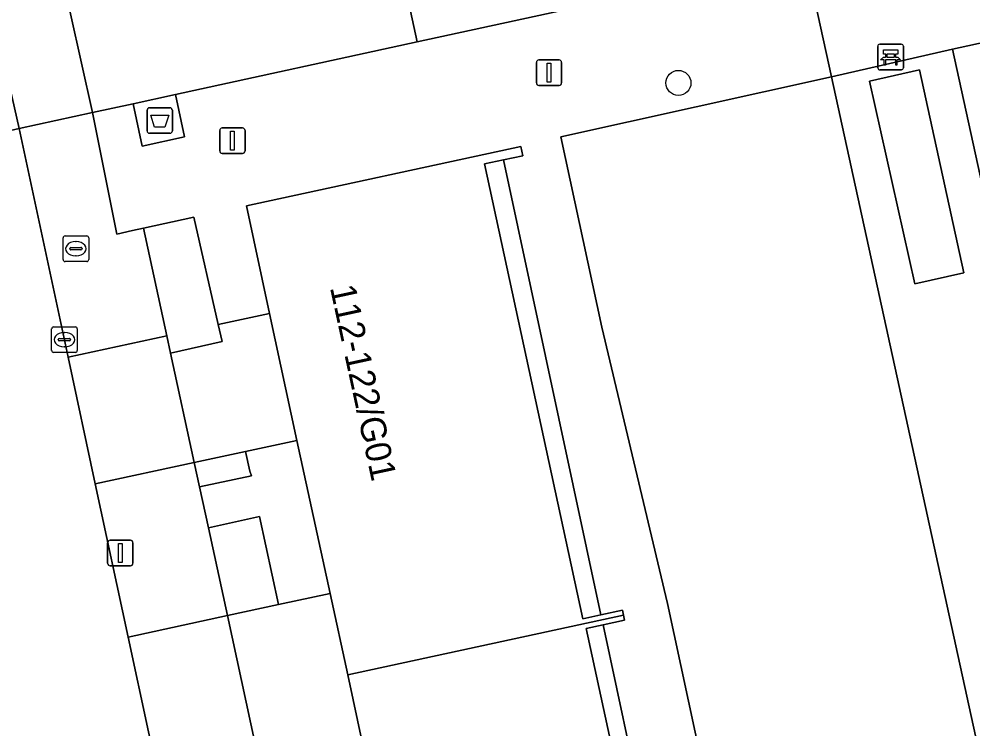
# Model space of a CAD drawing. Extents: x 160030 to 160839, y 385325 to 386450.
# Drawn here: x 160607.31 to 160644.66, y 386126.13 to 386153.91 of the extents above; entities that cross this region are included whole.
import ezdxf

# ---------------------------------------------------------------- set-up
doc = ezdxf.new("R2010")
doc.units = 0
for name, color, linetype in [('IMGEO_Afval_apart_plaats', 7, 'Continuous'), ('IMGEO_Bank', 7, 'Continuous'), ('IMGEO_Boom', 7, 'Continuous'), ('IMGEO_Brandkraan', 7, 'Continuous'), ('IMGEO_Grasland_overig', 7, 'Continuous'), ('IMGEO_Groenvoorziening', 7, 'Continuous'), ('IMGEO_Haag', 7, 'Continuous'), ('IMGEO_Kolk', 7, 'Continuous'), ('IMGEO_Lichtmast', 7, 'Continuous'), ('IMGEO_Pand', 7, 'Continuous'), ('IMGEO_Pand_nummerreeks', 7, 'Continuous'), ('IMGEO_Rijbaan_lokaal_open', 7, 'Continuous'), ('IMGEO_Voetpad_gesloten', 7, 'Continuous'), ('IMGEO_Voetpad_halfverhard', 7, 'Continuous'), ('IMGEO_Voetpad_open', 7, 'Continuous')]:
    doc.layers.add(name, color=color, linetype=linetype)

msp = doc.modelspace()

# ---------------------------------------------------------------- linework, layer by layer
at = {"layer": 'IMGEO_Afval_apart_plaats'}
for p, q in [((160612.423, 386150.438), (160613.213, 386150.438)), ((160613.213, 386150.438), (160612.423, 386150.438)), ((160612.323, 386149.538), (160612.323, 386150.338)), ((160612.323, 386150.338), (160612.323, 386149.538)), ((160613.313, 386150.338), (160613.313, 386149.538)), ((160613.313, 386149.538), (160613.313, 386150.338)), ((160613.213, 386149.438), (160612.423, 386149.438)), ((160612.423, 386149.438), (160613.213, 386149.438))]:
    msp.add_line(p, q, dxfattribs=at)
msp.add_lwpolyline([(160612.466, 386150.152), (160613.17, 386150.152), (160613.021, 386149.682), (160612.615, 386149.682), (160612.466, 386150.152)], dxfattribs=at)
for centre, start, end in [((160612.423, 386150.338), 90, 180), ((160612.423, 386150.338), 90, 180), ((160613.213, 386150.338), 0, 90), ((160613.213, 386150.338), 360, 90), ((160612.423, 386149.538), 180, 270), ((160612.423, 386149.538), 180, 270), ((160613.213, 386149.538), 270, 0), ((160613.213, 386149.538), 270, 0)]:
    msp.add_arc(centre, 0.1, start, end, dxfattribs=at)
at = {"layer": 'IMGEO_Bank'}
for p, q in [((160640.932, 386151.997), (160640.932, 386152.838)), ((160640.932, 386152.838), (160640.932, 386151.997)), ((160641.007, 386152.922), (160641.848, 386152.922)), ((160641.848, 386152.922), (160641.007, 386152.922)), ((160641.932, 386152.847), (160641.932, 386152.006)), ((160641.932, 386152.006), (160641.932, 386152.847)), ((160641.629, 386152.32), (160641.236, 386152.32)), ((160641.241, 386152.428), (160641.241, 386152.534)), ((160641.285, 386152.534), (160641.285, 386152.428)), ((160641.573, 386152.54), (160641.291, 386152.54)), ((160641.291, 386152.422), (160641.573, 386152.422)), ((160641.579, 386152.428), (160641.579, 386152.534)), ((160641.623, 386152.534), (160641.623, 386152.428)), ((160641.857, 386151.922), (160641.016, 386151.922)), ((160641.016, 386151.922), (160641.857, 386151.922))]:
    msp.add_line(p, q, dxfattribs=at)
for points in [[(160641.235, 386152.54), (160641.149, 386152.54), (160641.149, 386152.701), (160641.712, 386152.701), (160641.712, 386152.54), (160641.629, 386152.54)], [(160641.179, 386152.32), (160641.037, 386152.32), (160641.149, 386152.422), (160641.235, 386152.422)], [(160641.229, 386152.313), (160641.229, 386152.106), (160641.186, 386152.106), (160641.186, 386152.313)], [(160641.629, 386152.422), (160641.712, 386152.422), (160641.824, 386152.32), (160641.685, 386152.32)], [(160641.679, 386152.313), (160641.679, 386152.106), (160641.635, 386152.106), (160641.635, 386152.313)]]:
    msp.add_lwpolyline(points, dxfattribs=at)
for centre, radius, start, end in [((160641.01, 386152.844), 0.0779, 92.4484, 184.2845), ((160641.01, 386152.844), 0.0779, 92.4484, 184.2845), ((160641.854, 386152.844), 0.0779, 2.4484, 94.2845), ((160641.854, 386152.844), 0.0779, 2.4484, 94.2845), ((160641.179, 386152.313), 0.00671, 2.8957, 87.1043), ((160641.236, 386152.313), 0.00671, 92.8957, 177.1043), ((160641.234, 386152.533), 0.00671, 2.8957, 87.1043), ((160641.234, 386152.429), 0.00671, 272.8957, 357.1043), ((160641.291, 386152.533), 0.00671, 92.8957, 177.1043), ((160641.291, 386152.429), 0.00671, 182.8957, 267.1043), ((160641.573, 386152.533), 0.00671, 2.8957, 87.1043), ((160641.573, 386152.429), 0.00671, 272.8957, 357.1043), ((160641.63, 386152.533), 0.00671, 92.8957, 177.1043), ((160641.63, 386152.429), 0.00671, 182.8957, 267.1043), ((160641.628, 386152.313), 0.00671, 2.8957, 87.1043), ((160641.685, 386152.313), 0.00671, 92.8957, 177.1043), ((160641.01, 386152), 0.0779, 182.4484, 274.2845), ((160641.01, 386152), 0.0779, 182.4484, 274.2845), ((160641.854, 386152), 0.0779, 272.4484, 4.2845), ((160641.854, 386152), 0.0779, 272.4484, 4.2845)]:
    msp.add_arc(centre, radius, start, end, dxfattribs=at)
at = {"layer": 'IMGEO_Boom'}
msp.add_circle((160633.127, 386151.412), 0.489, dxfattribs=at)
at = {"layer": 'IMGEO_Brandkraan'}
for p, q in [((160609.036, 386144.496), (160609.036, 386145.348)), ((160609.111, 386145.422), (160609.963, 386145.422)), ((160609.524, 386145.202), (160609.549, 386145.202)), ((160610.037, 386145.348), (160610.037, 386144.496)), ((160609.295, 386144.916), (160609.295, 386144.928)), ((160609.733, 386144.879), (160609.335, 386144.879)), ((160609.338, 386144.965), (160609.736, 386144.965)), ((160609.779, 386144.928), (160609.779, 386144.916)), ((160609.963, 386144.422), (160609.111, 386144.422)), ((160609.547, 386144.642), (160609.522, 386144.642))]:
    msp.add_line(p, q, dxfattribs=at)
for points in [[(160609.036, 386144.496), (160609.036, 386145.348)], [(160609.111, 386145.422), (160609.963, 386145.422)], [(160610.037, 386145.348), (160610.037, 386144.496)], [(160609.963, 386144.422), (160609.111, 386144.422)]]:
    msp.add_lwpolyline(points, dxfattribs=at)
for centre, radius, start, end in [((160609.113, 386145.346), 0.0765, 91.552, 178.448), ((160609.113, 386145.346), 0.0765, 91.552, 178.448), ((160609.961, 386145.346), 0.0765, 1.552, 88.448), ((160609.961, 386145.346), 0.0765, 1.552, 88.448), ((160609.335, 386144.925), 0.0403, 85.8775, 175.7526), ((160609.332, 386144.915), 0.0366, 178.938, 274.7102), ((160609.736, 386144.922), 0.043, 264.8664, 352.4533), ((160609.74, 386144.927), 0.0386, 1.7309, 96.639), ((160609.113, 386144.498), 0.0765, 181.552, 268.448), ((160609.113, 386144.498), 0.0765, 181.552, 268.448), ((160609.961, 386144.498), 0.0765, 271.552, 358.448), ((160609.961, 386144.498), 0.0765, 271.552, 358.448)]:
    msp.add_arc(centre, radius, start, end, dxfattribs=at)
for centre, major_axis, ratio, start_param, end_param in [((160609.523, 386144.922), (-0.387, 0.002), 0.722429, 4.712389, 7.853982), ((160609.548, 386144.922), (-0.39, 0.002), 0.717154, 1.570796, 4.712389)]:
    msp.add_ellipse(centre, major_axis=major_axis, ratio=ratio, start_param=start_param, end_param=end_param, dxfattribs=at)
at = {"layer": 'IMGEO_Grasland_overig'}
for points in [[(160626.278, 386148.398), (160625.537, 386148.238), (160629.383, 386130.439), (160630.091, 386130.592)], [(160630.173, 386130.204), (160629.519, 386130.063), (160633.306, 386112.538), (160633.927, 386112.672)]]:
    msp.add_lwpolyline(points, close=True, dxfattribs=at)
at = {"layer": 'IMGEO_Groenvoorziening'}
for points in [[(160650.152, 386145.33), (160649.279, 386145.134), (160647.393, 386153.501), (160643.86, 386152.729), (160659.685, 386080.38), (160663.222, 386081.117), (160661.366, 386089.2), (160662.327, 386089.421), (160661.808, 386091.806), (160660.801, 386091.595), (160657.45, 386107.664), (160658.321, 386107.845), (160657.862, 386109.956), (160657.033, 386109.772), (160649.66, 386142.998), (160650.63, 386143.213)], [(160644.303, 386143.977), (160642.566, 386151.929), (160640.612, 386151.474), (160642.377, 386143.547)], [(160654.916, 386079.348), (160639.117, 386151.654), (160628.523, 386149.305), (160630.133, 386141.856), (160632.697, 386131.034), (160644.316, 386077.041)], [(160614.153, 386146.151), (160612.186, 386145.727), (160613.098, 386141.515), (160613.246, 386140.83), (160615.26, 386141.288), (160615.109, 386141.95)], [(160616.181, 386136.987), (160614.172, 386136.553), (160614.378, 386135.604), (160616.407, 386136.034), (160616.347, 386136.216)], [(160615.469, 386130.564), (160617.474, 386130.996), (160616.731, 386134.437), (160614.724, 386134.004)]]:
    msp.add_lwpolyline(points, close=True, dxfattribs=at)
at = {"layer": 'IMGEO_Haag'}
for points in [[(160644.303, 386143.977), (160642.566, 386151.929), (160640.612, 386151.474), (160642.377, 386143.547)], [(160614.153, 386146.151), (160612.186, 386145.727), (160613.098, 386141.515), (160613.246, 386140.83), (160615.26, 386141.288), (160615.109, 386141.95)], [(160616.181, 386136.987), (160614.172, 386136.553), (160614.378, 386135.604), (160616.407, 386136.034), (160616.347, 386136.216)], [(160615.469, 386130.564), (160617.474, 386130.996), (160616.731, 386134.437), (160614.724, 386134.004)]]:
    msp.add_lwpolyline(points, close=True, dxfattribs=at)
at = {"layer": 'IMGEO_Kolk'}
for p, q in [((160608.588, 386140.936), (160608.588, 386141.788)), ((160608.663, 386141.862), (160609.515, 386141.862)), ((160609.589, 386141.788), (160609.589, 386140.936)), ((160609.076, 386141.642), (160609.101, 386141.642)), ((160608.847, 386141.356), (160608.847, 386141.368)), ((160609.285, 386141.319), (160608.887, 386141.319)), ((160608.89, 386141.405), (160609.288, 386141.405)), ((160609.099, 386141.082), (160609.074, 386141.082)), ((160609.331, 386141.368), (160609.331, 386141.356)), ((160609.515, 386140.862), (160608.663, 386140.862))]:
    msp.add_line(p, q, dxfattribs=at)
for points in [[(160608.588, 386140.936), (160608.588, 386141.788)], [(160608.663, 386141.862), (160609.515, 386141.862)], [(160609.589, 386141.788), (160609.589, 386140.936)], [(160609.515, 386140.862), (160608.663, 386140.862)]]:
    msp.add_lwpolyline(points, dxfattribs=at)
for centre, radius, start, end in [((160608.665, 386141.786), 0.0765, 91.552, 178.448), ((160608.665, 386141.786), 0.0765, 91.552, 178.448), ((160609.513, 386141.786), 0.0765, 1.552, 88.448), ((160609.513, 386141.786), 0.0765, 1.552, 88.448), ((160608.887, 386141.365), 0.0403, 85.8775, 175.7526), ((160608.884, 386141.355), 0.0366, 178.938, 274.7102), ((160609.288, 386141.362), 0.043, 264.8664, 352.4533), ((160609.292, 386141.367), 0.0386, 1.7309, 96.639), ((160608.665, 386140.938), 0.0765, 181.552, 268.448), ((160608.665, 386140.938), 0.0765, 181.552, 268.448), ((160609.513, 386140.938), 0.0765, 271.552, 358.448), ((160609.513, 386140.938), 0.0765, 271.552, 358.448)]:
    msp.add_arc(centre, radius, start, end, dxfattribs=at)
for centre, major_axis, ratio, start_param, end_param in [((160609.075, 386141.362), (-0.387, 0.002), 0.722429, 4.712389, 7.853982), ((160609.1, 386141.362), (-0.39, 0.002), 0.717154, 1.570796, 4.712389)]:
    msp.add_ellipse(centre, major_axis=major_axis, ratio=ratio, start_param=start_param, end_param=end_param, dxfattribs=at)
at = {"layer": 'IMGEO_Lichtmast'}
for p, q in [((160627.663, 386152.311), (160628.453, 386152.311)), ((160628.453, 386152.311), (160627.663, 386152.311)), ((160627.563, 386151.411), (160627.563, 386152.211)), ((160627.563, 386152.211), (160627.563, 386151.411)), ((160628.553, 386152.211), (160628.553, 386151.411)), ((160628.553, 386151.411), (160628.553, 386152.211)), ((160628.453, 386151.311), (160627.663, 386151.311)), ((160627.663, 386151.311), (160628.453, 386151.311)), ((160615.268, 386149.648), (160616.058, 386149.648)), ((160616.058, 386149.648), (160615.268, 386149.648)), ((160615.168, 386148.748), (160615.168, 386149.548)), ((160615.168, 386149.548), (160615.168, 386148.748)), ((160616.158, 386149.548), (160616.158, 386148.748)), ((160616.158, 386148.748), (160616.158, 386149.548)), ((160616.058, 386148.648), (160615.268, 386148.648)), ((160615.268, 386148.648), (160616.058, 386148.648)), ((160610.779, 386132.614), (160610.779, 386133.414)), ((160610.779, 386133.414), (160610.779, 386132.614)), ((160610.879, 386133.514), (160611.669, 386133.514)), ((160611.669, 386133.514), (160610.879, 386133.514)), ((160611.769, 386133.414), (160611.769, 386132.614)), ((160611.769, 386132.614), (160611.769, 386133.414)), ((160611.669, 386132.514), (160610.879, 386132.514)), ((160610.879, 386132.514), (160611.669, 386132.514))]:
    msp.add_line(p, q, dxfattribs=at)
for points in [[(160627.983, 386152.186), (160628.133, 386152.186), (160628.133, 386151.436), (160627.983, 386151.436), (160627.983, 386152.186)], [(160615.588, 386149.523), (160615.738, 386149.523), (160615.738, 386148.773), (160615.588, 386148.773), (160615.588, 386149.523)], [(160611.199, 386133.389), (160611.349, 386133.389), (160611.349, 386132.639), (160611.199, 386132.639), (160611.199, 386133.389)]]:
    msp.add_lwpolyline(points, dxfattribs=at)
for centre, start, end in [((160627.663, 386152.211), 90, 180), ((160627.663, 386152.211), 90, 180), ((160628.453, 386152.211), 0, 90), ((160628.453, 386152.211), 360, 90), ((160627.663, 386151.411), 180, 270), ((160627.663, 386151.411), 180, 270), ((160628.453, 386151.411), 270, 0), ((160628.453, 386151.411), 270, 0), ((160615.268, 386149.548), 90, 180), ((160615.268, 386149.548), 90, 180), ((160616.058, 386149.548), 0, 90), ((160616.058, 386149.548), 360, 90), ((160615.268, 386148.748), 180, 270), ((160615.268, 386148.748), 180, 270), ((160616.058, 386148.748), 270, 0), ((160616.058, 386148.748), 270, 0), ((160610.879, 386133.414), 90, 180), ((160610.879, 386133.414), 90, 180), ((160611.669, 386133.414), 0, 90), ((160611.669, 386133.414), 360, 90), ((160610.879, 386132.614), 180, 270), ((160610.879, 386132.614), 180, 270), ((160611.669, 386132.614), 270, 0), ((160611.669, 386132.614), 270, 0)]:
    msp.add_arc(centre, 0.1, start, end, dxfattribs=at)
at = {"layer": 'IMGEO_Pand'}
for points in [[(160632.824, 386155.494), (160632.047, 386155.325), (160628.213, 386172.93), (160628.976, 386173.097), (160629.867, 386173.291), (160629.833, 386173.449), (160618.968, 386171.083), (160622.902, 386153.019), (160633.802, 386155.393), (160633.737, 386155.693)], [(160617.119, 386142.384), (160618.186, 386137.42), (160619.485, 386131.43), (160620.177, 386128.239), (160630.974, 386130.58), (160630.932, 386130.774), (160630.091, 386130.592), (160629.383, 386130.439), (160625.537, 386148.238), (160626.278, 386148.398), (160627.035, 386148.561), (160626.958, 386148.918), (160616.213, 386146.596)], [(160633.927, 386112.672), (160633.306, 386112.538), (160629.519, 386130.063), (160630.173, 386130.204), (160631.016, 386130.386), (160630.974, 386130.58), (160620.177, 386128.239), (160620.772, 386125.493), (160622.045, 386119.619), (160623.061, 386114.933), (160624.048, 386110.378), (160634.87, 386112.723), (160634.838, 386112.869)]]:
    msp.add_lwpolyline(points, close=True, dxfattribs=at)
at = {"layer": 'IMGEO_Rijbaan_lokaal_open'}
for points in [[(160587.887, 386205.804), (160591.391, 386189.201), (160591.974, 386185.716), (160592.22, 386184.577), (160595.033, 386171.539), (160595.556, 386169.252), (160600.407, 386148.041), (160607.319, 386149.625), (160605.549, 386157.377), (160600.927, 386178.597), (160599.317, 386186.036), (160594.905, 386206.394)], [(160620.748, 386087.617), (160619.371, 386093.947), (160618.09, 386099.837), (160617.151, 386104.287), (160616.154, 386109.013), (160615.215, 386113.238), (160614.174, 386117.919), (160612.869, 386123.787), (160612.375, 386126.008), (160611.579, 386129.724), (160610.297, 386135.716), (160609.234, 386140.682), (160607.319, 386149.625), (160600.407, 386148.041), (160600.923, 386145.631), (160600.98, 386145.437), (160604.425, 386129.101), (160604.617, 386128.348), (160605.507, 386123.994), (160606.13, 386120.948), (160608.832, 386108.67), (160610.926, 386099.153), (160613.827, 386085.835)]]:
    msp.add_lwpolyline(points, dxfattribs=at)
for points in [[(160617.119, 386142.384), (160615.109, 386141.95), (160615.26, 386141.288), (160613.246, 386140.83), (160614.172, 386136.553), (160616.181, 386136.987), (160618.186, 386137.42)], [(160616.755, 386124.625), (160618.756, 386125.058), (160620.772, 386125.493), (160620.177, 386128.239), (160619.485, 386131.43), (160617.474, 386130.996), (160615.469, 386130.564)]]:
    msp.add_lwpolyline(points, close=True, dxfattribs=at)
at = {"layer": 'IMGEO_Voetpad_gesloten'}
msp.add_lwpolyline([(160613.434, 386150.957), (160611.773, 386150.595), (160612.13, 386148.933), (160613.791, 386149.295)], close=True, dxfattribs=at)
at = {"layer": 'IMGEO_Voetpad_halfverhard'}
for points in [[(160643.86, 386152.729), (160639.117, 386151.654), (160654.916, 386079.348), (160655.061, 386078.686), (160659.828, 386079.728), (160659.685, 386080.38)], [(160642.377, 386143.547), (160640.612, 386151.474), (160642.566, 386151.929), (160644.303, 386143.977)]]:
    msp.add_lwpolyline(points, close=True, dxfattribs=at)
at = {"layer": 'IMGEO_Voetpad_open'}
for points in [[(160644.316, 386077.041), (160632.697, 386131.034), (160630.133, 386141.856), (160628.523, 386149.305), (160639.117, 386151.654), (160638.047, 386156.535), (160635.273, 386155.927), (160627.339, 386192.156), (160630.106, 386192.785), (160629.921, 386193.652), (160629.247, 386196.803)], [(160613.699, 386159.1), (160609.365, 386158.184), (160608.459, 386157.992), (160610.188, 386150.25), (160611.773, 386150.595), (160613.434, 386150.957), (160622.902, 386153.019), (160618.968, 386171.083), (160615.01, 386189.256), (160602.197, 386186.627), (160603.832, 386179.262), (160604.729, 386179.467), (160608.821, 386180.404)], [(160633.802, 386155.393), (160622.902, 386153.019), (160613.434, 386150.957), (160613.791, 386149.295), (160612.13, 386148.933), (160611.773, 386150.595), (160610.188, 386150.25), (160611.136, 386145.496), (160611.75, 386145.631), (160612.186, 386145.727), (160614.153, 386146.151), (160615.109, 386141.95), (160617.119, 386142.384), (160616.213, 386146.596), (160626.958, 386148.918), (160627.035, 386148.561), (160626.278, 386148.398), (160630.091, 386130.592), (160630.932, 386130.774), (160630.974, 386130.58), (160631.016, 386130.386), (160630.173, 386130.204), (160633.927, 386112.672)]]:
    msp.add_lwpolyline(points, dxfattribs=at)
for points in [[(160647.17, 386158.566), (160642.792, 386157.613), (160638.047, 386156.535), (160639.117, 386151.654), (160643.86, 386152.729), (160647.393, 386153.501), (160648.26, 386153.691)], [(160608.459, 386157.992), (160605.549, 386157.377), (160607.319, 386149.625), (160610.188, 386150.25)], [(160610.188, 386150.25), (160607.319, 386149.625), (160609.234, 386140.682), (160613.098, 386141.515), (160612.186, 386145.727), (160611.75, 386145.631), (160611.136, 386145.496)], [(160613.246, 386140.83), (160613.098, 386141.515), (160609.234, 386140.682), (160610.297, 386135.716), (160614.172, 386136.553)], [(160618.186, 386137.42), (160616.181, 386136.987), (160616.347, 386136.216), (160616.407, 386136.034), (160614.378, 386135.604), (160614.724, 386134.004), (160616.731, 386134.437), (160617.474, 386130.996), (160619.485, 386131.43)], [(160614.724, 386134.004), (160614.378, 386135.604), (160614.172, 386136.553), (160610.297, 386135.716), (160611.579, 386129.724), (160615.469, 386130.564)], [(160615.469, 386130.564), (160611.579, 386129.724), (160612.375, 386126.008), (160612.869, 386123.787), (160616.755, 386124.625)]]:
    msp.add_lwpolyline(points, close=True, dxfattribs=at)

# ---------------------------------------------------------------- texts
at = {"layer": 'IMGEO_Pand_nummerreeks'}
msp.add_text('112-122/G01', height=1, rotation=282.1845, dxfattribs=at).set_placement((160619.48, 386143.406))

doc.saveas('drawing.dxf')
